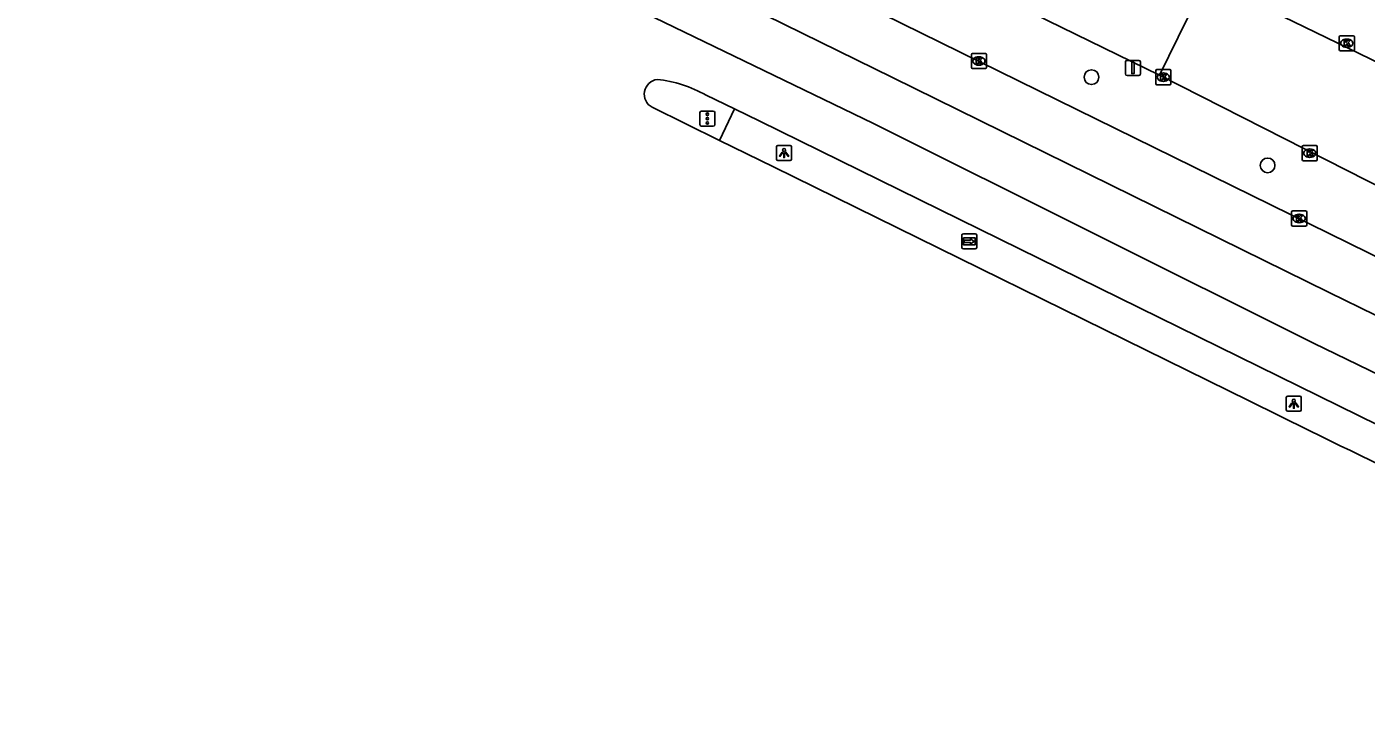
# Model space of a CAD drawing. Extents: x 160356 to 161355, y 381727 to 382845.
# Drawn here: x 160517.1 to 160606, y 381903.1 to 381948.8 of the extents above; entities that cross this region are included whole.
import ezdxf

# ---------------------------------------------------------------- set-up
doc = ezdxf.new("R2010")
doc.units = 0
for name, color, linetype in [('IMGEO_Boom', 7, 'Continuous'), ('IMGEO_Kolk', 7, 'Continuous'), ('IMGEO_Lichtpunt', 7, 'Continuous'), ('IMGEO_Rijbaan_lokaal_open', 7, 'Continuous'), ('IMGEO_Rijbaan_regionaal_gesloten', 7, 'Continuous'), ('IMGEO_Verkeersbordpaal', 7, 'Continuous'), ('IMGEO_Verkeerseiland_open', 7, 'Continuous'), ('IMGEO_Verkeersregelinstallatiepaal', 7, 'Continuous'), ('IMGEO_Wegwijzer', 7, 'Continuous')]:
    doc.layers.add(name, color=color, linetype=linetype)

msp = doc.modelspace()

# ---------------------------------------------------------------- linework, layer by layer
at = {"layer": 'IMGEO_Boom'}
for centre in [(160587.733, 381945.437), (160599.417, 381939.585)]:
    msp.add_circle(centre, 0.489, dxfattribs=at)
at = {"layer": 'IMGEO_Kolk'}
for p, q in [((160604.176, 381947.264), (160604.176, 381948.116)), ((160604.251, 381948.19), (160605.103, 381948.19)), ((160604.664, 381947.97), (160604.689, 381947.97)), ((160605.177, 381948.116), (160605.177, 381947.264)), ((160579.761, 381946.086), (160579.761, 381946.938)), ((160579.836, 381947.012), (160580.688, 381947.012)), ((160580.249, 381946.792), (160580.274, 381946.792)), ((160580.762, 381946.938), (160580.762, 381946.086)), ((160605.103, 381947.19), (160604.251, 381947.19)), ((160604.687, 381947.41), (160604.662, 381947.41)), ((160580.688, 381946.012), (160579.836, 381946.012)), ((160580.272, 381946.232), (160580.247, 381946.232)), ((160591.999, 381945.013), (160591.999, 381945.865)), ((160592.074, 381945.939), (160592.926, 381945.939)), ((160593, 381945.865), (160593, 381945.013)), ((160592.926, 381944.939), (160592.074, 381944.939)), ((160592.51, 381945.159), (160592.485, 381945.159)), ((160592.487, 381945.719), (160592.512, 381945.719)), ((160601.718, 381939.971), (160601.718, 381940.823)), ((160601.793, 381940.897), (160602.645, 381940.897)), ((160602.206, 381940.677), (160602.231, 381940.677)), ((160602.719, 381940.823), (160602.719, 381939.971)), ((160602.645, 381939.897), (160601.793, 381939.897)), ((160602.229, 381940.117), (160602.204, 381940.117)), ((160601.014, 381935.634), (160601.014, 381936.486)), ((160601.089, 381936.56), (160601.941, 381936.56)), ((160601.502, 381936.34), (160601.527, 381936.34)), ((160602.015, 381936.486), (160602.015, 381935.634)), ((160601.941, 381935.56), (160601.089, 381935.56)), ((160601.525, 381935.78), (160601.5, 381935.78))]:
    msp.add_line(p, q, dxfattribs=at)
for points in [[(160604.176, 381947.264), (160604.176, 381948.116)], [(160604.251, 381948.19), (160605.103, 381948.19)], [(160604.497, 381947.89), (160604.62, 381947.89), (160604.62, 381947.739), (160604.75, 381947.89), (160604.914, 381947.89), (160604.768, 381947.739), (160604.921, 381947.49), (160604.769, 381947.49), (160604.684, 381947.654), (160604.62, 381947.587), (160604.62, 381947.49), (160604.497, 381947.49), (160604.497, 381947.89)], [(160605.177, 381948.116), (160605.177, 381947.264)], [(160579.761, 381946.086), (160579.761, 381946.938)], [(160579.836, 381947.012), (160580.688, 381947.012)], [(160580.082, 381946.712), (160580.205, 381946.712), (160580.205, 381946.561), (160580.335, 381946.712), (160580.499, 381946.712), (160580.353, 381946.561), (160580.506, 381946.312), (160580.354, 381946.312), (160580.269, 381946.476), (160580.205, 381946.409), (160580.205, 381946.312), (160580.082, 381946.312), (160580.082, 381946.712)], [(160580.762, 381946.938), (160580.762, 381946.086)], [(160605.103, 381947.19), (160604.251, 381947.19)], [(160580.688, 381946.012), (160579.836, 381946.012)], [(160591.999, 381945.013), (160591.999, 381945.865)], [(160592.074, 381945.939), (160592.926, 381945.939)], [(160593, 381945.865), (160593, 381945.013)], [(160592.926, 381944.939), (160592.074, 381944.939)], [(160592.32, 381945.639), (160592.443, 381945.639), (160592.443, 381945.488), (160592.573, 381945.639), (160592.737, 381945.639), (160592.591, 381945.488), (160592.744, 381945.239), (160592.592, 381945.239), (160592.507, 381945.403), (160592.443, 381945.336), (160592.443, 381945.239), (160592.32, 381945.239), (160592.32, 381945.639)], [(160601.718, 381939.971), (160601.718, 381940.823)], [(160601.793, 381940.897), (160602.645, 381940.897)], [(160602.039, 381940.597), (160602.162, 381940.597), (160602.162, 381940.446), (160602.292, 381940.597), (160602.456, 381940.597), (160602.31, 381940.446), (160602.463, 381940.197), (160602.311, 381940.197), (160602.226, 381940.361), (160602.162, 381940.294), (160602.162, 381940.197), (160602.039, 381940.197), (160602.039, 381940.597)], [(160602.719, 381940.823), (160602.719, 381939.971)], [(160602.645, 381939.897), (160601.793, 381939.897)], [(160601.014, 381935.634), (160601.014, 381936.486)], [(160601.089, 381936.56), (160601.941, 381936.56)], [(160601.335, 381936.26), (160601.458, 381936.26), (160601.458, 381936.109), (160601.588, 381936.26), (160601.752, 381936.26), (160601.606, 381936.109), (160601.759, 381935.86), (160601.607, 381935.86), (160601.522, 381936.024), (160601.458, 381935.957), (160601.458, 381935.86), (160601.335, 381935.86), (160601.335, 381936.26)], [(160602.015, 381936.486), (160602.015, 381935.634)], [(160601.941, 381935.56), (160601.089, 381935.56)]]:
    msp.add_lwpolyline(points, dxfattribs=at)
for centre, start, end in [((160604.253, 381948.114), 91.55205, 178.44795), ((160604.253, 381948.114), 91.55205, 178.44795), ((160605.101, 381948.114), 1.55205, 88.44795), ((160605.101, 381948.114), 1.55205, 88.44795), ((160579.838, 381946.936), 91.55205, 178.44795), ((160579.838, 381946.936), 91.55205, 178.44795), ((160580.686, 381946.936), 1.55205, 88.44795), ((160580.686, 381946.936), 1.55205, 88.44795), ((160604.253, 381947.266), 181.55205, 268.44795), ((160604.253, 381947.266), 181.55205, 268.44795), ((160605.101, 381947.266), 271.55205, 358.44795), ((160605.101, 381947.266), 271.55205, 358.44795), ((160579.838, 381946.088), 181.55205, 268.44795), ((160579.838, 381946.088), 181.55205, 268.44795), ((160580.686, 381946.088), 271.55205, 358.44795), ((160580.686, 381946.088), 271.55205, 358.44795), ((160592.076, 381945.863), 91.55205, 178.44795), ((160592.076, 381945.863), 91.55205, 178.44795), ((160592.924, 381945.863), 1.55205, 88.44795), ((160592.924, 381945.863), 1.55205, 88.44795), ((160592.076, 381945.015), 181.55205, 268.44795), ((160592.076, 381945.015), 181.55205, 268.44795), ((160592.924, 381945.015), 271.55205, 358.44795), ((160592.924, 381945.015), 271.55205, 358.44795), ((160601.795, 381940.821), 91.55205, 178.44795), ((160601.795, 381940.821), 91.55205, 178.44795), ((160602.643, 381940.821), 1.55205, 88.44795), ((160602.643, 381940.821), 1.55205, 88.44795), ((160601.795, 381939.973), 181.55205, 268.44795), ((160601.795, 381939.973), 181.55205, 268.44795), ((160602.643, 381939.973), 271.55205, 358.44795), ((160602.643, 381939.973), 271.55205, 358.44795), ((160601.091, 381936.484), 91.55205, 178.44795), ((160601.091, 381936.484), 91.55205, 178.44795), ((160601.939, 381936.484), 1.55205, 88.44795), ((160601.939, 381936.484), 1.55205, 88.44795), ((160601.091, 381935.636), 181.55205, 268.44795), ((160601.091, 381935.636), 181.55205, 268.44795), ((160601.939, 381935.636), 271.55205, 358.44795), ((160601.939, 381935.636), 271.55205, 358.44795)]:
    msp.add_arc(centre, 0.0765, start, end, dxfattribs=at)
for centre, major_axis, ratio, start_param, end_param in [((160604.663, 381947.69), (-0.387, 0.002), 0.722429, 4.712389, 7.853982), ((160604.688, 381947.69), (-0.39, 0.002), 0.717154, 1.570796, 4.712389), ((160580.248, 381946.512), (-0.387, 0.002), 0.722429, 4.712389, 7.853982), ((160580.273, 381946.512), (-0.39, 0.002), 0.717154, 1.570796, 4.712389), ((160592.486, 381945.439), (-0.387, 0.002), 0.722429, 4.712389, 7.853982), ((160592.511, 381945.439), (-0.39, 0.002), 0.717154, 1.570796, 4.712389), ((160602.205, 381940.397), (-0.387, 0.002), 0.722429, 4.712389, 7.853982), ((160602.23, 381940.397), (-0.39, 0.002), 0.717154, 1.570796, 4.712389), ((160601.501, 381936.06), (-0.387, 0.002), 0.722429, 4.712389, 7.853982), ((160601.526, 381936.06), (-0.39, 0.002), 0.717154, 1.570796, 4.712389)]:
    msp.add_ellipse(centre, major_axis=major_axis, ratio=ratio, start_param=start_param, end_param=end_param, dxfattribs=at)
at = {"layer": 'IMGEO_Lichtpunt'}
for p, q in [((160566.83, 381940.806), (160566.83, 381939.999)), ((160566.83, 381940.806), (160566.83, 381939.999)), ((160567.732, 381940.901), (160566.924, 381940.901)), ((160567.732, 381940.901), (160566.924, 381940.901)), ((160567.826, 381939.999), (160567.826, 381940.806)), ((160567.826, 381939.999), (160567.826, 381940.806)), ((160566.924, 381939.905), (160567.732, 381939.905)), ((160566.924, 381939.905), (160567.732, 381939.905)), ((160600.662, 381924.173), (160600.662, 381923.366)), ((160600.662, 381924.173), (160600.662, 381923.366)), ((160601.564, 381924.268), (160600.756, 381924.268)), ((160601.564, 381924.268), (160600.756, 381924.268)), ((160601.658, 381923.366), (160601.658, 381924.173)), ((160601.658, 381923.366), (160601.658, 381924.173)), ((160600.756, 381923.272), (160601.564, 381923.272)), ((160600.756, 381923.272), (160601.564, 381923.272))]:
    msp.add_line(p, q, dxfattribs=at)
for points in [[(160567.204, 381940.47), (160567.243, 381940.442), (160567.055, 381940.18), (160567.017, 381940.207), (160567.204, 381940.47)], [(160567.306, 381940.422), (160567.353, 381940.422), (160567.353, 381940.1), (160567.306, 381940.1), (160567.306, 381940.422)], [(160567.416, 381940.442), (160567.454, 381940.469), (160567.641, 381940.207), (160567.602, 381940.179), (160567.416, 381940.442)], [(160601.036, 381923.837), (160601.075, 381923.809), (160600.887, 381923.547), (160600.849, 381923.574), (160601.036, 381923.837)], [(160601.138, 381923.789), (160601.185, 381923.789), (160601.185, 381923.467), (160601.138, 381923.467), (160601.138, 381923.789)], [(160601.248, 381923.809), (160601.286, 381923.836), (160601.473, 381923.574), (160601.434, 381923.546), (160601.248, 381923.809)]]:
    msp.add_lwpolyline(points, dxfattribs=at)
for centre in [(160567.329, 381940.604), (160601.161, 381923.971)]:
    msp.add_circle(centre, 0.0994, dxfattribs=at)
for centre, start, end in [((160566.924, 381940.806), 90, 180), ((160566.924, 381940.806), 90, 180), ((160567.732, 381940.806), 0, 90), ((160567.732, 381940.806), 0, 90), ((160566.924, 381939.999), 180, 270), ((160566.924, 381939.999), 180, 270), ((160567.732, 381939.999), 270, 0), ((160567.732, 381939.999), 270, 360), ((160600.756, 381924.173), 90, 180), ((160600.756, 381924.173), 90, 180), ((160601.564, 381924.173), 0, 90), ((160601.564, 381924.173), 0, 90), ((160600.756, 381923.366), 180, 270), ((160600.756, 381923.366), 180, 270), ((160601.564, 381923.366), 270, 0), ((160601.564, 381923.366), 270, 360)]:
    msp.add_arc(centre, 0.0946, start, end, dxfattribs=at)
at = {"layer": 'IMGEO_Rijbaan_lokaal_open'}
for points in [[(160592.235, 381945.566), (160572.712, 381955.134)], [(160592.235, 381945.566), (160595.361, 381951.949)], [(160595.361, 381951.949), (160612.02, 381943.849)], [(160608.793, 381937.16), (160592.235, 381945.566)]]:
    msp.add_lwpolyline(points, dxfattribs=at)
at = {"layer": 'IMGEO_Rijbaan_regionaal_gesloten'}
for points in [[(160371.881, 382047.489), (160375.217, 382045.862), (160386.708, 382039.893), (160421.758, 382022.143), (160437.621, 382013.617), (160463.286, 382000.069), (160480.616, 381991.543), (160502.506, 381980.754), (160574.526, 381945.414), (160603.508, 381931.151), (160621.946, 381922.116), (160644.778, 381911.361)], [(160646.282, 381914.496), (160611.254, 381931.265), (160541.611, 381965.496)], [(160643.255, 381908.186), (160631.431, 381913.742), (160602.469, 381927.781), (160573.257, 381942.368), (160539.534, 381958.684)], [(160562.147, 381944.24), (160564.035, 381943.342)], [(160563.04, 381941.228), (160558.565, 381943.438)], [(160564.035, 381943.342), (160565.71, 381942.527), (160610.767, 381920.373), (160641.93, 381905.424)], [(160598.196, 381923.965), (160566.637, 381939.479), (160563.04, 381941.228)]]:
    msp.add_lwpolyline(points, dxfattribs=at)
for centre, radius, start, end in [((160559.045, 381944.306), 0.992, 97.84007, 241.044), ((160558.023, 381937.032), 8.305, 60.22267, 83.86589), ((161842.946, 384444.012), 2810.701, 243.713421, 244.690616)]:
    msp.add_arc(centre, radius, start, end, dxfattribs=at)
at = {"layer": 'IMGEO_Verkeersbordpaal'}
for p, q in [((160589.989, 381945.652), (160589.989, 381946.452)), ((160589.989, 381946.452), (160589.989, 381945.652)), ((160590.089, 381946.552), (160590.879, 381946.552)), ((160590.879, 381946.552), (160590.089, 381946.552)), ((160590.979, 381946.452), (160590.979, 381945.652)), ((160590.979, 381945.652), (160590.979, 381946.452)), ((160590.879, 381945.552), (160590.089, 381945.552)), ((160590.089, 381945.552), (160590.879, 381945.552))]:
    msp.add_line(p, q, dxfattribs=at)
msp.add_lwpolyline([(160590.409, 381946.427), (160590.559, 381946.427), (160590.559, 381945.677), (160590.409, 381945.677), (160590.409, 381946.427)], dxfattribs=at)
for centre, start, end in [((160590.089, 381946.452), 90, 180), ((160590.089, 381946.452), 90, 180), ((160590.879, 381946.452), 0, 90), ((160590.879, 381946.452), 360, 90), ((160590.089, 381945.652), 180, 270), ((160590.089, 381945.652), 180, 270), ((160590.879, 381945.652), 270, 0), ((160590.879, 381945.652), 270, 0)]:
    msp.add_arc(centre, 0.1, start, end, dxfattribs=at)
at = {"layer": 'IMGEO_Verkeerseiland_open'}
msp.add_lwpolyline([(160564.035, 381943.342), (160563.04, 381941.228)], dxfattribs=at)
at = {"layer": 'IMGEO_Verkeersregelinstallatiepaal'}
for p, q in [((160561.743, 381942.29), (160561.743, 381943.09)), ((160561.743, 381943.09), (160561.743, 381942.29)), ((160561.843, 381943.19), (160562.633, 381943.19)), ((160562.633, 381943.19), (160561.843, 381943.19)), ((160562.733, 381943.09), (160562.733, 381942.29)), ((160562.733, 381942.29), (160562.733, 381943.09)), ((160562.633, 381942.19), (160561.843, 381942.19)), ((160561.843, 381942.19), (160562.633, 381942.19))]:
    msp.add_line(p, q, dxfattribs=at)
for centre in [(160562.238, 381942.98), (160562.238, 381942.69), (160562.238, 381942.4)]:
    msp.add_circle(centre, 0.085, dxfattribs=at)
for centre, start, end in [((160561.843, 381943.09), 90, 180), ((160561.843, 381943.09), 90, 180), ((160562.633, 381943.09), 0, 90), ((160562.633, 381943.09), 360, 90), ((160561.843, 381942.29), 180, 270), ((160561.843, 381942.29), 180, 270), ((160562.633, 381942.29), 270, 0), ((160562.633, 381942.29), 270, 0)]:
    msp.add_arc(centre, 0.1, start, end, dxfattribs=at)
at = {"layer": 'IMGEO_Wegwijzer'}
for p, q in [((160579.126, 381934.145), (160579.126, 381934.945)), ((160579.126, 381934.945), (160579.126, 381934.145)), ((160579.226, 381935.045), (160580.016, 381935.045)), ((160580.016, 381935.045), (160579.226, 381935.045)), ((160580.116, 381934.945), (160580.116, 381934.145)), ((160580.116, 381934.145), (160580.116, 381934.945)), ((160580.016, 381934.045), (160579.226, 381934.045)), ((160579.226, 381934.045), (160580.016, 381934.045))]:
    msp.add_line(p, q, dxfattribs=at)
for points in [[(160579.227, 381934.777), (160580.015, 381934.777), (160580.015, 381934.313), (160579.227, 381934.313), (160579.227, 381934.777)], [(160579.292, 381934.629), (160579.292, 381934.545), (160579.292, 381934.461), (160579.703, 381934.461), (160579.703, 381934.378), (160579.95, 381934.545), (160579.703, 381934.712), (160579.703, 381934.629), (160579.292, 381934.629)]]:
    msp.add_lwpolyline(points, dxfattribs=at)
for centre, start, end in [((160579.226, 381934.945), 90, 180), ((160579.226, 381934.945), 90, 180), ((160580.016, 381934.945), 0, 90), ((160580.016, 381934.945), 360, 90), ((160579.226, 381934.145), 180, 270), ((160579.226, 381934.145), 180, 270), ((160580.016, 381934.145), 270, 0), ((160580.016, 381934.145), 270, 0)]:
    msp.add_arc(centre, 0.1, start, end, dxfattribs=at)

doc.saveas('drawing.dxf')
